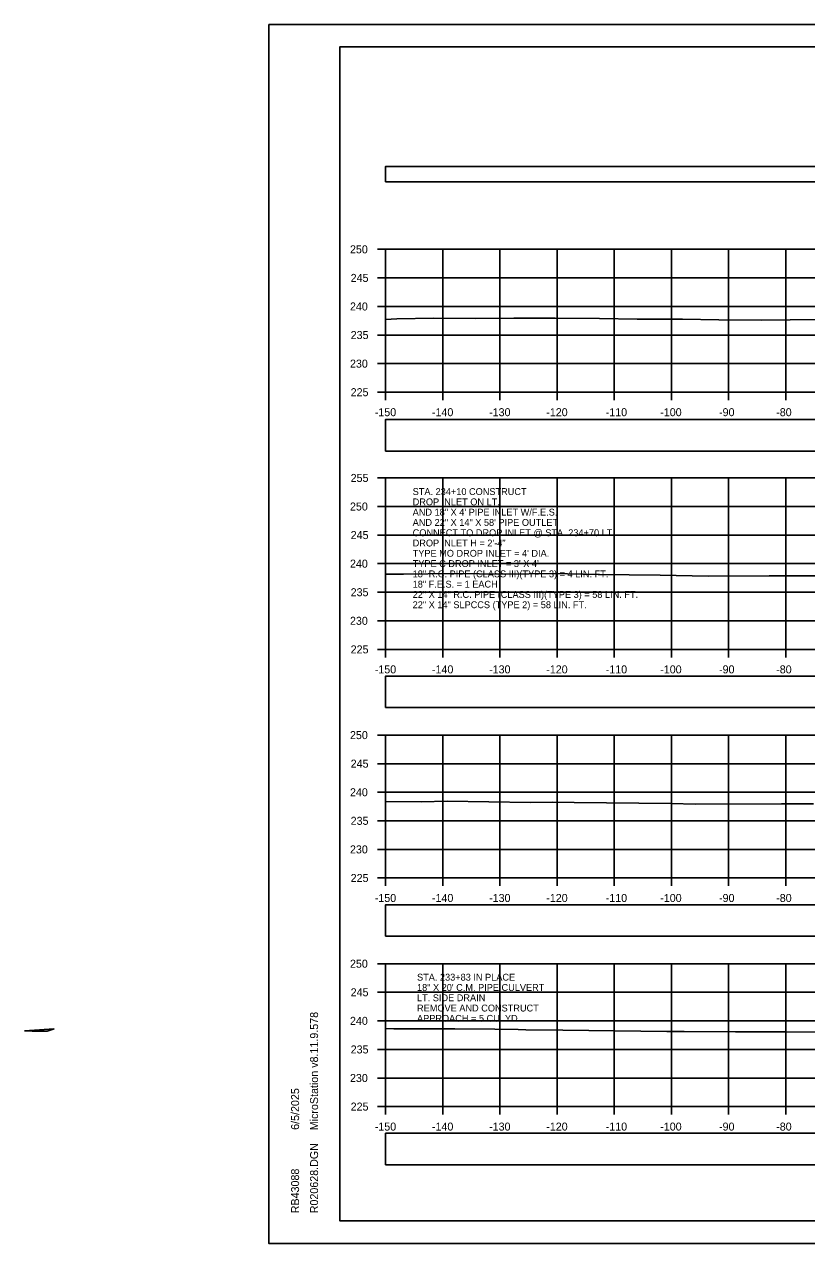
# Model space of a CAD drawing. Extents: x 1369627 to 1374022, y 380035 to 398173.
# Drawn here: x 1371885.3 to 1372022.2, y 387932.3 to 388145.6 of the extents above; entities that cross this region are included whole.
import ezdxf

# ---------------------------------------------------------------- set-up
doc = ezdxf.new("R2010")
doc.units = 0
for name, color, linetype in [('Default', 7, 'Continuous'), ('R_Axis', 7, 'Continuous'), ('R_Axis Annot', 7, 'Continuous'), ('R_Border', 7, 'Continuous'), ('R_Drive', 7, 'Continuous'), ('R_Exist Surface', 7, 'Continuous'), ('R_Grid', 7, 'Continuous'), ('R_No Plot', 7, 'Continuous'), ('R_Water', 7, 'Continuous'), ('R_Water Annot', 7, 'Continuous')]:
    doc.layers.add(name, color=color, linetype=linetype)

msp = doc.modelspace()

# ---------------------------------------------------------------- linework, layer by layer
at = {"layer": 'Default'}
for points in [[(1371948.53, 388118.07), (1372248.53, 388118.07), (1372248.53, 388120.77), (1371948.53, 388120.77)], [(1371948.53, 388070.97), (1372248.53, 388070.97), (1372248.53, 388076.49), (1371948.53, 388076.49)], [(1371948.53, 388026.07), (1372248.53, 388026.07), (1372248.53, 388031.59), (1371948.53, 388031.59)], [(1371948.53, 387986.05), (1372248.53, 387986.05), (1372248.53, 387991.57), (1371948.53, 387991.57)], [(1371948.53, 387946.07), (1372248.53, 387946.07), (1372248.53, 387951.59), (1371948.53, 387951.59)]]:
    msp.add_lwpolyline(points, close=True, dxfattribs=at)
at = {"layer": 'R_Axis'}
for p, q in [((1371947.13, 388106.26), (1371948.53, 388106.26)), ((1371948.53, 388081.26), (1371948.53, 388106.26)), ((1371947.13, 388101.26), (1371948.53, 388101.26)), ((1371947.13, 388096.26), (1371948.53, 388096.26)), ((1371947.13, 388091.26), (1371948.53, 388091.26)), ((1371947.13, 388086.26), (1371948.53, 388086.26)), ((1371947.13, 388081.26), (1371948.53, 388081.26)), ((1371948.53, 388081.26), (1372248.53, 388081.26)), ((1371948.53, 388079.86), (1371948.53, 388081.26)), ((1371958.53, 388079.86), (1371958.53, 388081.26)), ((1371968.53, 388079.86), (1371968.53, 388081.26)), ((1371978.53, 388079.86), (1371978.53, 388081.26)), ((1371988.53, 388079.86), (1371988.53, 388081.26)), ((1371998.53, 388079.86), (1371998.53, 388081.26)), ((1372008.53, 388079.86), (1372008.53, 388081.26)), ((1372018.53, 388079.86), (1372018.53, 388081.26)), ((1371947.13, 388066.26), (1371948.53, 388066.26)), ((1371948.53, 388036.26), (1371948.53, 388066.26)), ((1371947.13, 388061.26), (1371948.53, 388061.26)), ((1371947.13, 388056.26), (1371948.53, 388056.26)), ((1371947.13, 388051.26), (1371948.53, 388051.26)), ((1371947.13, 388046.26), (1371948.53, 388046.26)), ((1371947.13, 388041.26), (1371948.53, 388041.26)), ((1371947.13, 388036.26), (1371948.53, 388036.26)), ((1371948.53, 388036.26), (1372248.53, 388036.26)), ((1371948.53, 388034.86), (1371948.53, 388036.26)), ((1371958.53, 388034.86), (1371958.53, 388036.26)), ((1371968.53, 388034.86), (1371968.53, 388036.26)), ((1371978.53, 388034.86), (1371978.53, 388036.26)), ((1371988.53, 388034.86), (1371988.53, 388036.26)), ((1371998.53, 388034.86), (1371998.53, 388036.26)), ((1372008.53, 388034.86), (1372008.53, 388036.26)), ((1372018.53, 388034.86), (1372018.53, 388036.26)), ((1371947.13, 388021.26), (1371948.53, 388021.26)), ((1371948.53, 387996.26), (1371948.53, 388021.26)), ((1371947.13, 388016.26), (1371948.53, 388016.26)), ((1371947.13, 388011.26), (1371948.53, 388011.26)), ((1371947.13, 388006.26), (1371948.53, 388006.26)), ((1371947.13, 388001.26), (1371948.53, 388001.26)), ((1371947.13, 387996.26), (1371948.53, 387996.26)), ((1371948.53, 387996.26), (1372248.53, 387996.26)), ((1371948.53, 387994.86), (1371948.53, 387996.26)), ((1371958.53, 387994.86), (1371958.53, 387996.26)), ((1371968.53, 387994.86), (1371968.53, 387996.26)), ((1371978.53, 387994.86), (1371978.53, 387996.26)), ((1371988.53, 387994.86), (1371988.53, 387996.26)), ((1371998.53, 387994.86), (1371998.53, 387996.26)), ((1372008.53, 387994.86), (1372008.53, 387996.26)), ((1372018.53, 387994.86), (1372018.53, 387996.26)), ((1371947.13, 387981.26), (1371948.53, 387981.26)), ((1371948.53, 387956.26), (1371948.53, 387981.26)), ((1371947.13, 387976.26), (1371948.53, 387976.26)), ((1371947.13, 387971.26), (1371948.53, 387971.26)), ((1371947.13, 387966.26), (1371948.53, 387966.26)), ((1371947.13, 387961.26), (1371948.53, 387961.26)), ((1371947.13, 387956.26), (1371948.53, 387956.26)), ((1371948.53, 387956.26), (1372248.53, 387956.26)), ((1371948.53, 387954.86), (1371948.53, 387956.26)), ((1371958.53, 387954.86), (1371958.53, 387956.26)), ((1371968.53, 387954.86), (1371968.53, 387956.26)), ((1371978.53, 387954.86), (1371978.53, 387956.26)), ((1371988.53, 387954.86), (1371988.53, 387956.26)), ((1371998.53, 387954.86), (1371998.53, 387956.26)), ((1372008.53, 387954.86), (1372008.53, 387956.26)), ((1372018.53, 387954.86), (1372018.53, 387956.26))]:
    msp.add_line(p, q, dxfattribs=at)
at = {"layer": 'R_Border'}
for p, q in [((1371940.53, 388141.72), (1372256.71, 388141.72)), ((1371940.53, 387936.26), (1371940.53, 388141.72)), ((1371940.53, 387936.26), (1371940.53, 387936.26)), ((1372256.71, 387936.26), (1371940.53, 387936.26))]:
    msp.add_line(p, q, dxfattribs=at)
at = {"layer": 'R_Drive'}
for p, q in [((1371890.54, 387969.86), (1371885.34, 387969.51)), ((1371889.32, 387969.45), (1371890.54, 387969.86))]:
    msp.add_line(p, q, dxfattribs=at)
msp.add_lwpolyline([(1371885.34, 387969.51), (1371886.71, 387969.48), (1371887.46, 387969.48), (1371888.89, 387969.45), (1371889.32, 387969.45)], dxfattribs=at)
at = {"layer": 'R_Exist Surface'}
for points in [[(1371948.53, 388094), (1371950.5, 388094.08), (1371956.97, 388094.19), (1371964.32, 388094.13), (1371970.96, 388094.24), (1371978.21, 388094.19), (1371985.98, 388094.18), (1371992.55, 388094.04), (1372000.48, 388094.04), (1372006.82, 388093.91), (1372014.37, 388093.88), (1372024.29, 388093.97)], [(1371948.53, 388049.42), (1371951.66, 388049.4), (1371960.21, 388049.54), (1371969.54, 388049.4), (1371977.65, 388049.53), (1371985.73, 388049.36), (1371996.56, 388049.25), (1372004.97, 388049.08), (1372015.62, 388049.1), (1372023.98, 388049.12)], [(1371948.53, 388009.65), (1371954.84, 388009.61), (1371959.31, 388009.68), (1371973.91, 388009.46), (1371977.72, 388009.52), (1371981.52, 388009.44), (1371998.48, 388009.28), (1372002.76, 388009.19), (1372017.78, 388009.22), (1372018.87, 388009.21), (1372019.12, 388009.21), (1372023.37, 388009.21)], [(1371948.53, 387969.9), (1371950, 387969.89), (1371960.63, 387969.84), (1371967.67, 387969.79), (1371971.71, 387969.77), (1371973.06, 387969.71), (1371979.56, 387969.64), (1371997.76, 387969.4), (1372000.79, 387969.39), (1372009.74, 387969.34), (1372017.01, 387969.32), (1372018.67, 387969.34), (1372024.42, 387969.29)]]:
    msp.add_lwpolyline(points, dxfattribs=at)
at = {"layer": 'R_Grid'}
for p, q in [((1371948.53, 388106.26), (1372248.53, 388106.26)), ((1371948.53, 388081.26), (1371948.53, 388106.26)), ((1371958.53, 388081.26), (1371958.53, 388106.26)), ((1371968.53, 388081.26), (1371968.53, 388106.26)), ((1371978.53, 388081.26), (1371978.53, 388106.26)), ((1371988.53, 388081.26), (1371988.53, 388106.26)), ((1371998.53, 388081.26), (1371998.53, 388106.26)), ((1372008.53, 388081.26), (1372008.53, 388106.26)), ((1372018.53, 388081.26), (1372018.53, 388106.26)), ((1371948.53, 388101.26), (1372248.53, 388101.26)), ((1371948.53, 388096.26), (1372248.53, 388096.26)), ((1371948.53, 388091.26), (1372248.53, 388091.26)), ((1371948.53, 388086.26), (1372248.53, 388086.26)), ((1371948.53, 388081.26), (1372248.53, 388081.26)), ((1371948.53, 388066.26), (1372248.53, 388066.26)), ((1371948.53, 388036.26), (1371948.53, 388066.26)), ((1371958.53, 388036.26), (1371958.53, 388066.26)), ((1371968.53, 388036.26), (1371968.53, 388066.26)), ((1371978.53, 388036.26), (1371978.53, 388066.26)), ((1371988.53, 388036.26), (1371988.53, 388066.26)), ((1371998.53, 388036.26), (1371998.53, 388066.26)), ((1372008.53, 388036.26), (1372008.53, 388066.26)), ((1372018.53, 388036.26), (1372018.53, 388066.26)), ((1371948.53, 388061.26), (1372248.53, 388061.26)), ((1371948.53, 388056.26), (1372248.53, 388056.26)), ((1371948.53, 388051.26), (1372248.53, 388051.26)), ((1371948.53, 388046.26), (1372248.53, 388046.26)), ((1371948.53, 388041.26), (1372248.53, 388041.26)), ((1371948.53, 388036.26), (1372248.53, 388036.26)), ((1371948.53, 388021.26), (1372248.53, 388021.26)), ((1371948.53, 387996.26), (1371948.53, 388021.26)), ((1371958.53, 387996.26), (1371958.53, 388021.26)), ((1371968.53, 387996.26), (1371968.53, 388021.26)), ((1371978.53, 387996.26), (1371978.53, 388021.26)), ((1371988.53, 387996.26), (1371988.53, 388021.26)), ((1371998.53, 387996.26), (1371998.53, 388021.26)), ((1372008.53, 387996.26), (1372008.53, 388021.26)), ((1372018.53, 387996.26), (1372018.53, 388021.26)), ((1371948.53, 388016.26), (1372248.53, 388016.26)), ((1371948.53, 388011.26), (1372248.53, 388011.26)), ((1371948.53, 388006.26), (1372248.53, 388006.26)), ((1371948.53, 388001.26), (1372248.53, 388001.26)), ((1371948.53, 387996.26), (1372248.53, 387996.26)), ((1371948.53, 387981.26), (1372248.53, 387981.26)), ((1371948.53, 387956.26), (1371948.53, 387981.26)), ((1371958.53, 387956.26), (1371958.53, 387981.26)), ((1371968.53, 387956.26), (1371968.53, 387981.26)), ((1371978.53, 387956.26), (1371978.53, 387981.26)), ((1371988.53, 387956.26), (1371988.53, 387981.26)), ((1371998.53, 387956.26), (1371998.53, 387981.26)), ((1372008.53, 387956.26), (1372008.53, 387981.26)), ((1372018.53, 387956.26), (1372018.53, 387981.26)), ((1371948.53, 387976.26), (1372248.53, 387976.26)), ((1371948.53, 387971.26), (1372248.53, 387971.26)), ((1371948.53, 387966.26), (1372248.53, 387966.26)), ((1371948.53, 387961.26), (1372248.53, 387961.26)), ((1371948.53, 387956.26), (1372248.53, 387956.26))]:
    msp.add_line(p, q, dxfattribs=at)
at = {"layer": 'R_No Plot'}
for p, q in [((1371928.13, 388145.62), (1372261.46, 388145.62)), ((1371928.13, 387932.29), (1372261.46, 387932.29))]:
    msp.add_line(p, q, dxfattribs=at)
for points in [[(1371928.12, 388145.62), (1372261.46, 388145.62), (1372261.46, 387932.28), (1371928.12, 387932.28)], [(1372174.45, 388141.72), (1372194.07, 388141.72), (1372194.07, 388131.84), (1372210.18, 388131.84), (1372233.38, 388131.84), (1372233.38, 388099.17), (1372256.59, 388099.17), (1372256.71, 387936.26), (1371940.53, 387936.26), (1371940.53, 388141.72)]]:
    msp.add_lwpolyline(points, close=True, dxfattribs=at)

# ---------------------------------------------------------------- texts
at = {"layer": 'R_Axis Annot'}
for s, p in [('250', (1371942.3, 388105.56)), ('245', (1371942.42, 388100.56)), ('240', (1371942.3, 388095.56)), ('235', (1371942.42, 388090.56)), ('230', (1371942.3, 388085.56)), ('225', (1371942.42, 388080.56)), ('-150', (1371946.64, 388077.06)), ('-140', (1371956.64, 388077.06)), ('-130', (1371966.64, 388077.06)), ('-120', (1371976.64, 388077.06)), ('-110', (1371987.04, 388077.06)), ('-100', (1371996.58, 388077.06)), ('-90', (1372006.87, 388077.06)), ('-80', (1372016.87, 388077.06)), ('255', (1371942.42, 388065.56)), ('250', (1371942.3, 388060.56)), ('245', (1371942.42, 388055.56)), ('240', (1371942.3, 388050.56)), ('235', (1371942.42, 388045.56)), ('230', (1371942.3, 388040.56)), ('225', (1371942.42, 388035.56)), ('-150', (1371946.64, 388032.06)), ('-140', (1371956.64, 388032.06)), ('-130', (1371966.64, 388032.06)), ('-120', (1371976.64, 388032.06)), ('-110', (1371987.04, 388032.06)), ('-100', (1371996.58, 388032.06)), ('-90', (1372006.87, 388032.06)), ('-80', (1372016.87, 388032.06)), ('250', (1371942.3, 388020.56)), ('245', (1371942.42, 388015.56)), ('240', (1371942.3, 388010.56)), ('235', (1371942.42, 388005.56)), ('230', (1371942.3, 388000.56)), ('225', (1371942.42, 387995.56)), ('-150', (1371946.64, 387992.06)), ('-140', (1371956.64, 387992.06)), ('-130', (1371966.64, 387992.06)), ('-120', (1371976.64, 387992.06)), ('-110', (1371987.04, 387992.06)), ('-100', (1371996.58, 387992.06)), ('-90', (1372006.87, 387992.06)), ('-80', (1372016.87, 387992.06)), ('250', (1371942.3, 387980.56)), ('245', (1371942.42, 387975.56)), ('240', (1371942.3, 387970.56)), ('235', (1371942.42, 387965.56)), ('230', (1371942.3, 387960.56)), ('225', (1371942.42, 387955.56)), ('-150', (1371946.64, 387952.06)), ('-140', (1371956.64, 387952.06)), ('-130', (1371966.64, 387952.06)), ('-120', (1371976.64, 387952.06)), ('-110', (1371987.04, 387952.06)), ('-100', (1371996.58, 387952.06)), ('-90', (1372006.87, 387952.06)), ('-80', (1372016.87, 387952.06))]:
    msp.add_text(s, height=1.4, dxfattribs=at).set_placement(p)
at = {"layer": 'R_Border'}
for s, p in [('MicroStation v8.11.9.578', (1371936.72, 387952.12)), ('6/5/2025', (1371933.4, 387952.19)), ('R020628.DGN', (1371936.72, 387937.59)), ('RB43088', (1371933.4, 387937.59))]:
    msp.add_text(s, height=1.4, rotation=90, dxfattribs=at).set_placement(p)
at = {"layer": 'R_Water'}
for s, p in [('STA. 233+83 IN PLACE', (1371954.03, 387978.3)), ('18" X 20\' C.M. PIPE CULVERT', (1371954.03, 387976.5)), ('LT. SIDE DRAIN', (1371954.03, 387974.7)), ('REMOVE AND CONSTRUCT', (1371954.03, 387972.9)), ('APPROACH = 5 CU. YD.', (1371954.03, 387971.1))]:
    msp.add_text(s, height=1.2, dxfattribs=at).set_placement(p)
at = {"layer": 'R_Water Annot'}
for s, p in [('STA. 234+10 CONSTRUCT', (1371953.27, 388063.27)), ('DROP INLET ON LT.', (1371953.27, 388061.47)), ('AND 18" X 4\' PIPE INLET W/F.E.S.', (1371953.27, 388059.67)), ('AND 22" X 14" X 58\' PIPE OUTLET', (1371953.27, 388057.87)), ('CONNECT TO DROP INLET @ STA. 234+70 LT.', (1371953.27, 388056.07)), ('DROP INLET H = 2\'-4"', (1371953.27, 388054.27)), ("TYPE MO DROP INLET = 4' DIA.", (1371953.27, 388052.47)), ("TYPE C DROP INLET = 3' X 4'", (1371953.27, 388050.67)), ('18" R.C. PIPE (CLASS III)(TYPE 3) = 4 LIN. FT.', (1371953.27, 388048.87)), ('22" X 14" R.C. PIPE (CLASS III)(TYPE 3) = 58 LIN. FT.', (1371953.27, 388045.27)), ('18" F.E.S. = 1 EACH', (1371953.27, 388047.07)), ('22" X 14" SLPCCS (TYPE 2) = 58 LIN. FT.', (1371953.27, 388043.47))]:
    msp.add_text(s, height=1.2, dxfattribs=at).set_placement(p)

doc.saveas('drawing.dxf')
